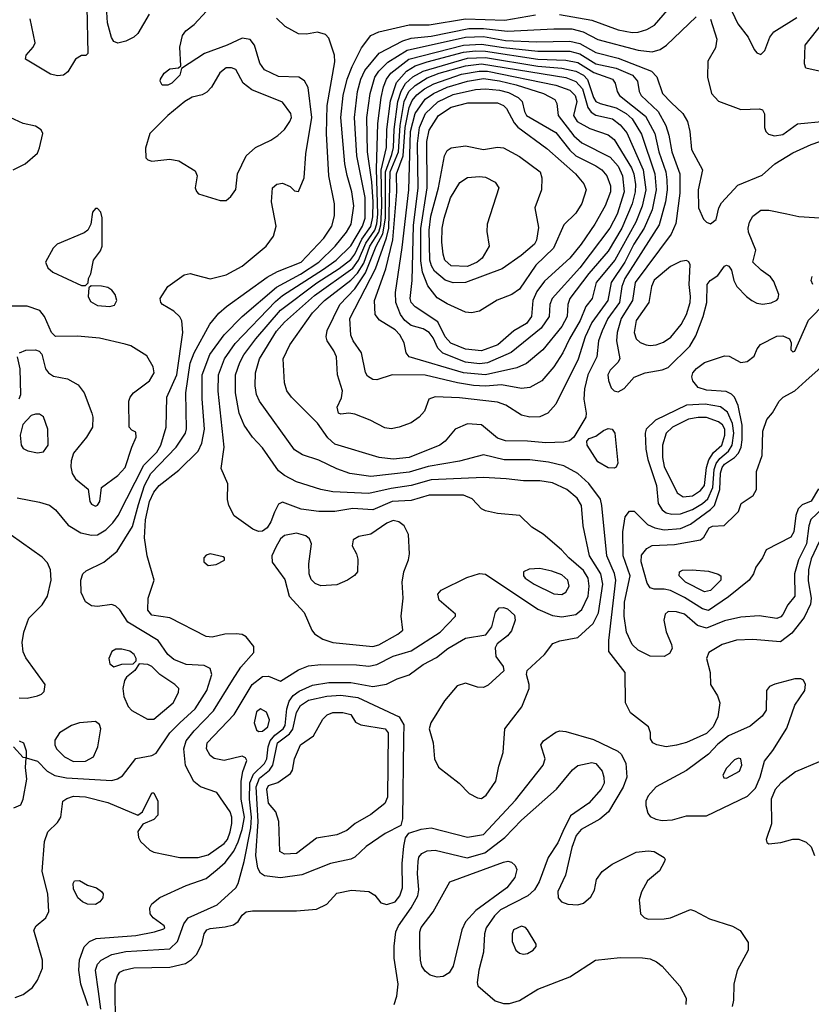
# Model space of a CAD drawing. Extents: x 1173029 to 1307123, y 522559 to 678521.
# Tile 353 of 623: x 1294817 to 1298757, y 540725 to 545621. Entities that reach past the tile are written whole.
import ezdxf

# ---------------------------------------------------------------- set-up
doc = ezdxf.new("R2010")
doc.units = 0

msp = doc.modelspace()

# ---------------------------------------------------------------- linework, layer by layer
at = {"layer": '0CON10XD'}
for points in [[(1295152.1, 545685), (1295157, 545453), (1295146.7, 545443.3), (1295125, 545442.5), (1295094.3, 545425), (1295057.4, 545362.6), (1295034.5, 545345.5), (1295005, 545341.5), (1294969.8, 545349.8), (1294846.7, 545425), (1294850, 545445), (1294884, 545485), (1294894.1, 545505.9), (1294870, 545625)], [(1295461.5, 545648.5), (1295405, 545553.3), (1295385.7, 545534.3), (1295345, 545514), (1295305, 545503.8), (1295285, 545512.5), (1295273.5, 545533.5), (1295253.6, 545605), (1295249.1, 545685)], [(1297502.9, 545647.1), (1297665, 545618.4), (1297795, 545570.5), (1297865, 545557.6), (1297895, 545559.3), (1297937.9, 545572.1), (1297975.5, 545594.5), (1298072, 545705)], [(1298345.9, 545695), (1298390.6, 545600.6), (1298441.5, 545535), (1298472.4, 545472.4), (1298485, 545456.2), (1298505, 545448.8), (1298525, 545468.8), (1298549.6, 545535), (1298569.7, 545560.3), (1298685, 545632.8)], [(1294795, 540758.7), (1294835, 540773.3), (1294880.9, 540809.1), (1294906.1, 540845), (1294930.4, 540905), (1294930.5, 540945), (1294886.9, 541093.1), (1294899.1, 541115), (1294947.2, 541155), (1294963, 541187), (1294956.8, 541275), (1294929.7, 541385), (1294940.5, 541535), (1294957.8, 541582.2), (1295005, 541629.6), (1295021.9, 541655), (1295032.2, 541735), (1295051.3, 541748.7), (1295085, 541759.5), (1295145, 541756.6), (1295255, 541728.1), (1295405, 541666.2), (1295428.3, 541681.7), (1295475, 541776.7), (1295485, 541776.7), (1295504.3, 541735), (1295504.2, 541665), (1295485.4, 541644.6), (1295429.2, 541620.8), (1295404.3, 541585), (1295407.8, 541555), (1295418.5, 541535), (1295465, 541491.5), (1295485, 541481.1), (1295614.7, 541454.7), (1295704.7, 541454.7), (1295755, 541469.1), (1295834.1, 541525), (1295850.7, 541545), (1295865, 541582.2), (1295872.3, 541625), (1295873.3, 541655), (1295865, 541681.8), (1295798.5, 541778.5), (1295717.4, 541807.4), (1295683.8, 541833.8), (1295642.3, 541912.3), (1295634.2, 541995), (1295646.3, 542035), (1295685, 542085.3), (1295782.2, 542185), (1295876.9, 542336.9), (1295917.9, 542402.1), (1295982.5, 542475), (1295982.5, 542505), (1295945, 542552.2), (1295923.9, 542563.9), (1295895, 542568.2), (1295837.5, 542565), (1295775, 542551.2), (1295745, 542554.5), (1295565, 542646.2), (1295475, 542660.4), (1295455.6, 542685), (1295455.7, 542745), (1295486.2, 542835), (1295450.8, 542955), (1295437.5, 543045), (1295442.8, 543135), (1295463.7, 543225), (1295485, 543272.3), (1295510.6, 543305), (1295609.1, 543380.9), (1295705, 543475.4), (1295724.2, 543515), (1295737, 543585), (1295724.8, 543735.2), (1295725.6, 543855), (1295763.8, 543956.2), (1295835, 544054.7), (1295924.6, 544145.4), (1296095, 544291.2), (1296215, 544355.9), (1296305.6, 544415), (1296387.7, 544495), (1296444, 544565), (1296466.3, 544605), (1296479.3, 544695), (1296469.2, 544765), (1296446.8, 544846.8), (1296435.9, 544905), (1296415.2, 545135), (1296427.5, 545245), (1296446.6, 545325), (1296471.3, 545388.7), (1296517.9, 545482.1), (1296565, 545542.9), (1296605, 545561.3), (1296755, 545596.3), (1296855, 545595.8), (1297035, 545626), (1297231, 545619), (1297384.8, 545645.2)], [(1294805, 543244.3), (1294915, 543222.9), (1294965, 543206.5), (1294995, 543184.4), (1295058.1, 543108.1), (1295120.9, 543069.1), (1295175, 543057.8), (1295205, 543060), (1295245.6, 543084.4), (1295281.3, 543118.7), (1295307.6, 543155), (1295435, 543406.8), (1295499.1, 543470.9), (1295520.3, 543505), (1295546, 543595), (1295549, 543745), (1295599.3, 543855), (1295628.9, 544065), (1295623.2, 544123.2), (1295614, 544144), (1295585, 544171.5), (1295528.6, 544205), (1295519.4, 544215), (1295516.9, 544235), (1295555, 544294.3), (1295635, 544352), (1295665, 544360), (1295695, 544350.8), (1295765, 544332.5), (1295845, 544352.9), (1295925, 544396.4), (1296044.3, 544495), (1296080.6, 544545), (1296093.1, 544595), (1296070, 544715), (1296075.7, 544785), (1296096.2, 544803.8), (1296125, 544808.5), (1296162.6, 544792.6), (1296185, 544770), (1296205, 544767.5), (1296232.9, 544835), (1296241.3, 544955), (1296270.8, 545135), (1296253.5, 545283.5), (1296235, 545316.9), (1296206, 545335), (1296105, 545338.8), (1296035, 545372.5), (1296011.4, 545405), (1295986.2, 545495), (1295963.3, 545523.3), (1295925, 545530), (1295850, 545495), (1295736.7, 545453.3), (1295621.7, 545378.3), (1295613.8, 545345), (1295575, 545305.7), (1295555, 545295.7), (1295526.2, 545296.2), (1295516.7, 545315), (1295518, 545325), (1295535.7, 545355), (1295565, 545377.1), (1295607.5, 545382.5), (1295618.3, 545391.7), (1295614.5, 545485), (1295627.4, 545542.6), (1295643.7, 545566.3), (1295685, 545597.8), (1295746.4, 545663.6)], [(1294815, 542036), (1294835.8, 542025), (1294850, 541985), (1294850, 541950), (1294905, 541934), (1294954.2, 541884.2), (1294992.3, 541862.3), (1295050.6, 541850.6), (1295275, 541838.2), (1295304.1, 541845.9), (1295328.5, 541861.5), (1295395, 541947.1), (1295475, 541961.8), (1295496.6, 541973.4), (1295564.8, 542075.2), (1295613.5, 542125), (1295690.5, 542195), (1295748.9, 542285), (1295773.9, 542365), (1295765.5, 542395), (1295735, 542409.3), (1295645, 542415.3), (1295585, 542439.1), (1295555, 542463.8), (1295505.5, 542535), (1295355.2, 542625.2), (1295315, 542687.1), (1295295.6, 542705.6), (1295275, 542713.3), (1295205, 542702.7), (1295175, 542706.9), (1295145, 542726), (1295123.6, 542773.6), (1295122.2, 542835), (1295130.8, 542865), (1295148.7, 542881.3), (1295236.2, 542923.8), (1295301.7, 542978.3), (1295378.1, 543101.9), (1295409, 543211), (1295438.3, 543305), (1295470.5, 543365), (1295595.3, 543495), (1295641.6, 543565), (1295647.3, 543587.3), (1295643.6, 543765), (1295666.3, 543913.7), (1295684.6, 543965.4), (1295763.3, 544106.7), (1295808.6, 544161.4), (1295845.6, 544194.4), (1296048.7, 544341.3), (1296100.1, 544369.9), (1296217.9, 544415), (1296330, 544535), (1296371.2, 544595), (1296384.2, 544645.8), (1296384.1, 544705), (1296356.3, 544845), (1296344.4, 545055), (1296346.7, 545195), (1296385, 545412.5), (1296383.5, 545445), (1296355, 545530), (1296338.3, 545548.3), (1296298.8, 545558.8), (1296245, 545550), (1296205, 545551.5), (1296137.6, 545587.6), (1296095, 545628.6)], [(1295157.5, 540717.5), (1295121.2, 540825), (1295111.9, 540895), (1295114.2, 540945.8), (1295138.7, 541011.3), (1295165, 541038.1), (1295198.3, 541051.7), (1295395, 541067.3), (1295488.8, 541085), (1295535, 541100.8), (1295540, 541105), (1295536, 541115), (1295480.8, 541155), (1295466.7, 541175), (1295464.4, 541205), (1295474.5, 541225.5), (1295515, 541255.6), (1295645, 541316.7), (1295745, 541350.4), (1295799.7, 541395), (1295839, 541431), (1295882.6, 541487.4), (1295905, 541532.5), (1295924.6, 541595), (1295935.1, 541655.1), (1295919.2, 541745), (1295919.5, 541835), (1295927.7, 541882.3), (1295947.2, 541937.2), (1295940.9, 541950.9), (1295925, 541958.5), (1295835, 541937.7), (1295785, 541948.1), (1295765, 541962.5), (1295747.3, 541995), (1295750.8, 542025), (1295884.3, 542165.7), (1295973.9, 542315), (1296025, 542354.6), (1296055, 542356.2), (1296115, 542331.2), (1296205, 542388.2), (1296255, 542408.2), (1296315, 542415.3), (1296492.8, 542412.8), (1296555, 542407.2), (1296595, 542415.7), (1296675, 542456.7), (1296765, 542482.5), (1296909.1, 542575), (1296986.2, 542655), (1296986.2, 542665), (1296904.4, 542735), (1296897.5, 542765), (1296913.8, 542785), (1297042.3, 542847.7), (1297105, 542868), (1297135, 542863.9), (1297395, 542689.7), (1297469.1, 542659.1), (1297515, 542651.2), (1297585, 542663.1), (1297615, 542688.5), (1297645.4, 542754.6), (1297650.7, 542805), (1297646.2, 542843.8), (1297622.5, 542882.5), (1297550, 542945), (1297513.5, 542985), (1297422.6, 543062.6), (1297365, 543097.5), (1297306.2, 543156.2), (1297194.5, 543165.5), (1297135, 543178.5), (1297115, 543189.6), (1297068.9, 543238.9), (1297026.2, 543256.2), (1296855, 543257.2), (1296765, 543230.2), (1296670, 543225), (1296575, 543183.9), (1296475, 543189.8), (1296385, 543175.2), (1296306.2, 543176.2), (1296218, 543188), (1296125, 543221.5), (1296105, 543212.2), (1296085, 543172.9), (1296067.4, 543125), (1296048.4, 543095), (1296025, 543078.7), (1296005, 543076.7), (1295977.2, 543087.2), (1295885, 543154.3), (1295857.5, 543205), (1295851.1, 543235), (1295852.7, 543312.7), (1295820.3, 543390.3), (1295834, 543496), (1295804.8, 543774.8), (1295806, 543855), (1295835.6, 543935), (1295889.7, 544010.3), (1296089.9, 544220.1), (1296125, 544250.3), (1296329.7, 544380.3), (1296392, 544425), (1296465, 544496.5), (1296522.5, 544595), (1296535.9, 544635), (1296536.8, 544736.8), (1296494.3, 544945), (1296483.5, 545135), (1296498.2, 545265), (1296514.8, 545325), (1296535, 545368.2), (1296605.4, 545454.6), (1296723.1, 545516.9), (1296765, 545530.2), (1296865, 545539.3), (1297051.9, 545578.1), (1297125, 545577.7), (1297245, 545563.4), (1297475, 545576.6), (1297565, 545575.2), (1297621.3, 545561.3), (1297695, 545523.1), (1297895, 545470), (1297965, 545461.6), (1298005, 545473.6), (1298035.3, 545494.7), (1298183.9, 545636.1)], [(1298255, 545624.2), (1298286.9, 545525), (1298279.4, 545480.6), (1298241.1, 545415), (1298240.6, 545335), (1298260, 545255), (1298295, 545215.5), (1298405, 545175.3), (1298498, 545178), (1298513.3, 545173.3), (1298523.6, 545153.6), (1298524.2, 545085), (1298530, 545065), (1298542.8, 545052.8), (1298573.9, 545043.9), (1298615, 545050), (1298687.4, 545102.6), (1298825, 545116.2)], [(1298795, 545365.7), (1298730, 545380), (1298722, 545402), (1298725.8, 545495), (1298814.4, 545605)], [(1295221.1, 540701.1), (1295208.7, 540788.7), (1295194.8, 540895), (1295204.2, 540925), (1295222.7, 540945), (1295275, 540973.3), (1295345, 540988.4), (1295565, 541001.7), (1295602, 541038), (1295634.3, 541125.7), (1295655, 541154.7), (1295799.6, 541220.4), (1295893.3, 541305), (1295904.6, 541325.4), (1295934.6, 541435.4), (1295966.6, 541603.4), (1295970.5, 541655), (1295960.8, 541745), (1295963, 541827), (1295980.6, 541869.4), (1296035, 541923.1), (1296046.4, 541946.4), (1296053.3, 542005), (1296063.8, 542035), (1296086.7, 542063.3), (1296128.2, 542095), (1296138.4, 542111.6), (1296147.2, 542195), (1296158, 542232), (1296178.8, 542261.2), (1296207.8, 542282.2), (1296275, 542311.5), (1296355, 542326.1), (1296465.2, 542325.2), (1296575, 542306.2), (1296642.8, 542317.2), (1296695, 542343.3), (1296755, 542362.9), (1296825, 542414.1), (1296890.7, 542449.3), (1296947.5, 542495), (1297035, 542545.9), (1297136.9, 542563.1), (1297167.1, 542602.9), (1297185.2, 542674.8), (1297203.7, 542696.3), (1297225, 542699.1), (1297245, 542692.5), (1297279.4, 542659.4), (1297283.1, 542635), (1297265, 542582.5), (1297245, 542556.9), (1297193, 542517), (1297182.9, 542497.1), (1297186.7, 542455), (1297222.5, 542405), (1297226.8, 542383.2), (1297147.8, 542312.2), (1297125, 542300), (1297095, 542302.1), (1297035, 542322.9), (1296995, 542309.2), (1296931.8, 542235), (1296863.5, 542125), (1296855.5, 542095), (1296875.4, 542025), (1296881.2, 541945), (1296902.1, 541905), (1297004.2, 541825), (1297053.2, 541773.2), (1297095, 541752.5), (1297115, 541749.4), (1297137.8, 541765), (1297187.3, 541835), (1297200.9, 541909.1), (1297223.4, 541976.6), (1297232.1, 542095), (1297265, 542137.5), (1297316.7, 542205), (1297352.2, 542295), (1297353.1, 542315), (1297338.6, 542365), (1297342.5, 542385), (1297428.1, 542465), (1297470.9, 542519.1), (1297505, 542533.3), (1297595, 542549.6), (1297671.6, 542618.4), (1297698, 542672), (1297719, 542815), (1297708.8, 542865), (1297652, 542955), (1297621.8, 543105), (1297612.2, 543205), (1297591.3, 543241.3), (1297540.6, 543285), (1297468.8, 543318.8), (1297405, 543328.8), (1297325, 543328.8), (1297238.7, 543338.7), (1297125, 543344.7), (1296865, 543333.4), (1296765, 543305.5), (1296665, 543290.8), (1296555, 543266), (1296375, 543273.7), (1296315, 543284.7), (1296195, 543322.7), (1296134.8, 543354.8), (1296105, 543378.2), (1296025, 543492.2), (1295975.8, 543545.8), (1295934.6, 543605), (1295910, 543665), (1295890.4, 543765), (1295890.4, 543855), (1295912.7, 543917.3), (1295932.2, 543955), (1295992, 544035), (1296115, 544177.2), (1296296.6, 544313.4), (1296406.7, 544383.3), (1296465, 544428.2), (1296485, 544455.5), (1296520.3, 544529.7), (1296565, 544593), (1296575, 544640.8), (1296575.8, 544715.8), (1296568.8, 544815), (1296548, 544965), (1296544.9, 545135), (1296561.5, 545255), (1296584.5, 545335.5), (1296604.5, 545365.5), (1296649.7, 545410.3), (1296745, 545470), (1297035, 545534.3), (1297125, 545537.1), (1297235, 545518.2), (1297389.3, 545510.7), (1297555, 545514.3), (1297605, 545502.9), (1297685, 545458.2), (1297795, 545430), (1297960.7, 545365), (1297987.2, 545337.2), (1298016.5, 545255), (1298059.3, 545209.3), (1298117.9, 545155), (1298140, 545115), (1298151.8, 545065), (1298160, 544975), (1298214.5, 544874.5), (1298194.1, 544775.9), (1298195.4, 544685.4), (1298219.4, 544629.4), (1298235, 544613.8), (1298255, 544606.2), (1298282.7, 544627.3), (1298296.5, 544685), (1298309.2, 544710.8), (1298391.7, 544798.3), (1298511.2, 544848.8), (1298575, 544903.8), (1298665, 544958.4), (1298755, 545000), (1298885, 545045.2)], [(1298035, 542005.6), (1297987.5, 542015), (1297967.5, 542025), (1297956.7, 542045), (1297956, 542075), (1297946, 542105), (1297857.1, 542175), (1297831.1, 542225), (1297829.6, 542375), (1297749.7, 542479.7), (1297749.6, 542535), (1297783.5, 542835), (1297777.5, 542867.5), (1297738.8, 542955), (1297714.8, 543205), (1297706.7, 543236.7), (1297650, 543315), (1297595, 543364.7), (1297525, 543402.2), (1297448.2, 543421.8), (1297355, 543433), (1297227.3, 543432.7), (1297125, 543458.2), (1297005, 543425.2), (1296850.2, 543399.8), (1296755, 543370.5), (1296565, 543349.8), (1296460, 543365), (1296395, 543387.1), (1296305, 543431.3), (1296225, 543457.9), (1296185, 543481.8), (1296010, 543725), (1295995, 543758), (1295988.7, 543801.3), (1295991.2, 543865), (1296010.8, 543935), (1296095, 544072.2), (1296135, 544117.6), (1296285, 544249.4), (1296475.8, 544385), (1296503.9, 544425), (1296539.5, 544510.5), (1296585, 544575.4), (1296595, 544606.6), (1296599.5, 544655), (1296592.2, 544877.8), (1296599.7, 545105), (1296615.4, 545234.6), (1296628.1, 545288.1), (1296642.6, 545325), (1296664.5, 545355), (1296754.4, 545425.6), (1297025, 545493.9), (1297115, 545500.2), (1297225, 545482.4), (1297395, 545465.5), (1297555, 545464.4), (1297605, 545451.5), (1297685, 545402), (1297785, 545379.8), (1297865.9, 545345), (1297890.8, 545315), (1297900, 545265), (1297909.7, 545245), (1297994.4, 545164.4), (1298032.4, 545095), (1298047.8, 545047.8), (1298061.7, 544965), (1298101.5, 544855), (1298101.7, 544758.3), (1298082.1, 544607.9), (1298059.7, 544555), (1297879.8, 544315), (1297866.9, 544225), (1297810.8, 544135), (1297790.6, 544065), (1297787.8, 544025), (1297802.9, 543935), (1297793.4, 543916.6), (1297755, 543879.1), (1297744.1, 543855), (1297746.5, 543826.5), (1297760.6, 543790.6), (1297775, 543775.8), (1297795, 543771.4), (1297825, 543787.5), (1297875, 543842.9), (1297930, 543865), (1298015, 543879.6), (1298045, 543892.1), (1298151.4, 543998.6), (1298181.4, 544048.6), (1298218.9, 544145), (1298236.8, 544215), (1298238.2, 544305), (1298252.5, 544325), (1298290.9, 544349.1), (1298325, 544396.2), (1298335, 544400), (1298346.7, 544395), (1298360, 544375), (1298371.2, 544325), (1298386.2, 544295), (1298433.8, 544245), (1298461.2, 544225), (1298485, 544212.2), (1298515, 544206.7), (1298556.2, 544213.8), (1298585, 544226.2), (1298592, 544235), (1298594.2, 544255), (1298569.7, 544319.7), (1298553.2, 544343.2), (1298506.2, 544375), (1298466.2, 544415), (1298480, 544475), (1298444, 544564), (1298442.1, 544585), (1298449.1, 544615), (1298466, 544644), (1298505, 544673.3), (1298545, 544674.5), (1298634.5, 544655.5), (1298695, 544642.4), (1298875, 544630.4)], [(1296675, 543435.2), (1296606.7, 543445), (1296385, 543510.3), (1296351.3, 543541.3), (1296298.8, 543615), (1296170, 543745), (1296145.8, 543775), (1296134.4, 543815), (1296128.1, 543935), (1296162.2, 544005), (1296275, 544164.3), (1296334.8, 544225), (1296465, 544325.9), (1296499, 544361), (1296528.9, 544411.1), (1296559.7, 544495), (1296604.2, 544565), (1296615, 544601.9), (1296619.8, 544695), (1296616.5, 544873.5), (1296641.8, 544985), (1296644.7, 545075), (1296662.1, 545217.9), (1296691.5, 545308.5), (1296741.8, 545365), (1296785, 545391.6), (1296845, 545411.8), (1297025, 545459.7), (1297085, 545466.5), (1297135, 545465.4), (1297395.3, 545424.7), (1297535, 545420), (1297595, 545408.1), (1297675, 545359), (1297766.9, 545325), (1297781.1, 545305), (1297789.7, 545265), (1297801.6, 545245), (1297931.2, 545141.2), (1297977.2, 545055), (1297998.2, 544965), (1298032.1, 544865), (1298037.9, 544825), (1298039.6, 544775), (1298031.6, 544715), (1297999, 544601), (1297828.8, 544335), (1297813.1, 544295), (1297802.8, 544215), (1297744.5, 544135), (1297715.4, 544074.6), (1297698.1, 544025), (1297689.5, 543945), (1297644.8, 543855.2), (1297627.6, 543785), (1297624.1, 543735), (1297636.9, 543665), (1297634.4, 543645.6), (1297574.2, 543545.8), (1297552.9, 543527.1), (1297525, 543520.5), (1297435, 543517.5), (1297345, 543525.7), (1297235, 543526.7), (1297195, 543540.8), (1297115, 543606.4), (1297045, 543611.2), (1296984.3, 543585), (1296934.3, 543525), (1296907.1, 543505), (1296755, 543444.8), (1296675, 543435.2)], [(1296665, 543587.5), (1296635, 543591.5), (1296560.7, 543630.7), (1296485, 543659.2), (1296455, 543664), (1296415, 543660), (1296404.2, 543665), (1296397.5, 543695), (1296418.8, 543741.2), (1296422.9, 543775), (1296398.5, 543855), (1296393.6, 543945), (1296380.9, 543975), (1296346.9, 544025), (1296342.5, 544045), (1296347.5, 544075), (1296410.9, 544205), (1296485, 544282.6), (1296537.7, 544362.3), (1296590.8, 544495), (1296623.7, 544556.3), (1296637.3, 544635), (1296637.7, 544865), (1296669, 544951), (1296678, 544985), (1296680.9, 545075), (1296698.8, 545215), (1296714.7, 545265.3), (1296736.8, 545303.2), (1296773.4, 545336.6), (1296825, 545364.7), (1297045, 545429.7), (1297135, 545433.3), (1297395, 545389.5), (1297515, 545380.2), (1297585, 545365.8), (1297622.6, 545345), (1297643.5, 545323.5), (1297672.4, 545235), (1297685, 545215.2), (1297705, 545204.5), (1297785, 545182.9), (1297834.8, 545155), (1297865, 545128), (1297912.3, 545052.3), (1297977.4, 544855), (1297985.1, 544775), (1297964.7, 544675.3), (1297925.5, 544585), (1297873.5, 544505), (1297828.1, 544415), (1297759.8, 544315), (1297743.7, 544225), (1297663.6, 544115), (1297631.4, 544045), (1297596.9, 543933.1), (1297485, 543710), (1297445.7, 543665), (1297405, 543646.2), (1297355, 543645.4), (1297315, 543654.6), (1297235.6, 543705), (1297195, 543719.7), (1297005, 543741.7), (1296884.5, 543745.5), (1296853.8, 543735), (1296831.4, 543675), (1296805.7, 543645), (1296765, 543616.4), (1296705, 543594.5), (1296665, 543587.5)], [(1295815, 544721.9), (1295845, 544722.9), (1295867.8, 544742.2), (1295893, 544777), (1295900.8, 544855), (1295944.5, 544945), (1295990, 544985), (1296067.7, 545022.3), (1296101.1, 545045), (1296135.3, 545074.7), (1296161.8, 545115), (1296169.6, 545135), (1296166.4, 545155), (1296125, 545210.9), (1295971.9, 545271.9), (1295930, 545305), (1295893.1, 545373.1), (1295871.5, 545381.5), (1295845, 545381.2), (1295813.7, 545356.3), (1295771.2, 545285), (1295749.1, 545260.9), (1295725, 545247.1), (1295675, 545235.3), (1295638.2, 545215), (1295553.9, 545145), (1295465.5, 545055), (1295442.7, 544982.7), (1295444.2, 544934.2), (1295455, 544923.8), (1295475, 544917.5), (1295565, 544928.2), (1295609.3, 544919.3), (1295690.3, 544870.3), (1295700, 544845), (1295691.2, 544785), (1295696.4, 544766.4), (1295707.5, 544755), (1295815, 544721.9)], [(1297315, 543788.1), (1297215.2, 543805.2), (1297135, 543798.9), (1297075, 543802.1), (1296995.1, 543815.1), (1296835, 543853.5), (1296670, 543855), (1296595, 543830), (1296575, 543832.9), (1296548.7, 543848.7), (1296537.3, 543867.3), (1296518.5, 543965), (1296476.1, 544025), (1296465, 544052.5), (1296460, 544135), (1296587.7, 544382.3), (1296642.9, 544537.1), (1296653.5, 544585), (1296661.5, 544865), (1296702.8, 544965), (1296710.5, 545095), (1296731, 545215), (1296754, 545265), (1296785, 545294.6), (1296845, 545332.2), (1296904.7, 545355), (1297035, 545392.5), (1297115, 545401.3), (1297535, 545333.2), (1297585, 545314.2), (1297617.7, 545277.7), (1297644.9, 545184.9), (1297660.9, 545160.9), (1297685, 545147), (1297767.6, 545127.6), (1297805, 545098.9), (1297838.8, 545058.8), (1297919.2, 544875), (1297933.1, 544775), (1297915.3, 544694.7), (1297882.9, 544615), (1297779.3, 544425), (1297686.6, 544315), (1297666.5, 544235), (1297634.2, 544195), (1297606.8, 544125), (1297553.3, 544035), (1297520.3, 543965), (1297475, 543895.4), (1297414.8, 543825.2), (1297355, 543792.7), (1297315, 543788.1)], [(1297135, 543854.9), (1297025, 543864.6), (1296755.6, 543945), (1296740, 543965), (1296730.7, 544015), (1296708.8, 544055), (1296685, 544078.3), (1296607.2, 544127.2), (1296586.9, 544155), (1296583.4, 544225), (1296638.4, 544381.6), (1296673.3, 544526.7), (1296694.5, 544765), (1296692.6, 544855), (1296726.2, 544943.8), (1296735.4, 545085.4), (1296755.2, 545184.8), (1296770.6, 545219.4), (1296793.1, 545246.9), (1296832.2, 545277.8), (1296877.3, 545302.7), (1297015, 545349.8), (1297104.3, 545365.7), (1297145, 545365.1), (1297485.5, 545295.5), (1297555, 545271.2), (1297582.1, 545245), (1297589, 545215), (1297573.7, 545145), (1297591.9, 545115), (1297655, 545079.4), (1297745, 545049.2), (1297775.8, 545025), (1297861.7, 544885), (1297873.5, 544855), (1297881.7, 544801.7), (1297880.7, 544765), (1297864.8, 544704.8), (1297814.1, 544585), (1297745, 544470.8), (1297650.2, 544359.8), (1297555.6, 544235), (1297544.8, 544205.2), (1297542, 544145), (1297514.3, 544095), (1297420.1, 543979.9), (1297338.8, 543911.2), (1297290.6, 543889.4), (1297135, 543854.9)], [(1297105, 543910), (1297035, 543917.9), (1296922.8, 543962.8), (1296898, 543988), (1296875, 544038.7), (1296855, 544066.5), (1296825, 544083.4), (1296765, 544101), (1296734, 544125), (1296712.9, 544155), (1296688.7, 544215), (1296687.2, 544265), (1296721, 544489), (1296754.3, 544775), (1296761.3, 545065), (1296784.5, 545155.5), (1296835, 545225.5), (1296875.8, 545254.2), (1296945, 545285.8), (1297045, 545316.2), (1297125, 545328.4), (1297205, 545317.6), (1297287.2, 545297.2), (1297424.5, 545255), (1297480.8, 545225), (1297490.3, 545205), (1297496.1, 545145), (1297575, 545043.5), (1297615, 545009.3), (1297755, 544937.1), (1297795, 544893.7), (1297817.3, 544845), (1297825.1, 544765), (1297790.5, 544655), (1297754, 544585), (1297656.7, 544455), (1297605, 544387.5), (1297466.7, 544235), (1297455.8, 544205), (1297452.8, 544145), (1297412.5, 544087.5), (1297263.1, 543966.9), (1297145, 543914.6), (1297105, 543910)], [(1297115, 543974.8), (1297035, 543982.7), (1296962.5, 544012.5), (1296934.7, 544044.7), (1296898.3, 544118.3), (1296785, 544192.7), (1296765.9, 544215), (1296761, 544235), (1296770.2, 544325), (1296777.2, 544597.2), (1296800.5, 544785), (1296796, 545006), (1296806, 545085), (1296836, 545155), (1296897.7, 545212.3), (1296975, 545249.3), (1297085.6, 545274.4), (1297135, 545278.2), (1297205, 545270.9), (1297249.3, 545259.3), (1297297.8, 545235), (1297317.8, 545215), (1297329.1, 545165), (1297339.6, 545145), (1297485, 545060.5), (1297555, 544971.7), (1297585, 544943.6), (1297685, 544895.2), (1297714.1, 544875), (1297739.4, 544845), (1297756.5, 544795), (1297756.5, 544765), (1297730.8, 544695), (1297679.2, 544605), (1297610.5, 544505), (1297554.1, 544435), (1297429.2, 544320.8), (1297390.7, 544269.3), (1297370.4, 544225), (1297364.4, 544145), (1297339.6, 544110.4), (1297276.7, 544073.3), (1297197.3, 544005), (1297115, 543974.8)], [(1297065, 544163.1), (1297035, 544167.5), (1296945, 544207.8), (1296895, 544238.9), (1296847.4, 544297.4), (1296821.4, 544365), (1296812.8, 544422.8), (1296813.4, 544583.4), (1296844.2, 544785), (1296844, 545015), (1296855, 545071.8), (1296900.8, 545145), (1296965, 545186.2), (1297047.3, 545207.3), (1297195, 545207.4), (1297225, 545195.3), (1297240.4, 545180.4), (1297278.3, 545108.3), (1297296.2, 545086.2), (1297440.5, 544980.5), (1297583.8, 544855), (1297625.2, 544805.2), (1297635.4, 544775), (1297615, 544707.5), (1297585, 544660), (1297525, 544600.8), (1297474.2, 544485), (1297385, 544401.2), (1297305, 544281.8), (1297265.9, 544254.1), (1297193.3, 544226.7), (1297105, 544172.5), (1297065, 544163.1)], [(1294785, 544875.5), (1294845, 544904.5), (1294905, 544958), (1294916.3, 544983.7), (1294932, 545055), (1294924.1, 545074.1), (1294895, 545092), (1294835, 545104.4), (1294770, 545135)], [(1296975, 544313.4), (1296935, 544325.7), (1296881.6, 544371.6), (1296866.5, 544396.5), (1296858.6, 544425), (1296855.4, 544575.4), (1296863.8, 544645), (1296901.9, 544785), (1296931.8, 544945), (1296945, 544970.6), (1296965, 544984.5), (1297035, 544993.3), (1297125, 544975.4), (1297195, 544988.2), (1297225, 544984.5), (1297305, 544941.2), (1297407.3, 544865), (1297415.4, 544835.4), (1297413.8, 544775), (1297380.8, 544685), (1297398.6, 544588.6), (1297389.5, 544525), (1297378.9, 544505), (1297311.9, 544448.1), (1297217.5, 544382.5), (1297035, 544314.2), (1296975, 544313.4)], [(1297045, 544394.8), (1296965, 544397.2), (1296933.2, 544425), (1296924, 544455), (1296917.9, 544515), (1296919.6, 544585), (1296928.7, 544635), (1296961.6, 544735), (1297007.8, 544812.2), (1297045, 544835.9), (1297105, 544842.2), (1297135, 544838.4), (1297183.1, 544813.1), (1297201.8, 544785), (1297144, 544605), (1297142.4, 544567.6), (1297153.8, 544495), (1297119.1, 544435), (1297093.5, 544415), (1297045, 544394.8)], [(1295145, 544300), (1295157.5, 544312.5), (1295160, 544335), (1295172, 544358), (1295184.6, 544425.4), (1295218.6, 544471.4), (1295226.9, 544495), (1295226.8, 544636.8), (1295220.8, 544665), (1295205, 544682), (1295195, 544682), (1295179.2, 544665), (1295170.8, 544605), (1295155.5, 544574.5), (1295138.5, 544561.5), (1295004.3, 544505), (1294983.5, 544485), (1294945.6, 544415), (1294957, 544387), (1294982, 544365), (1295125, 544300), (1295145, 544300)], [(1297955, 544000.6), (1297985, 544004.7), (1298021.5, 544018.5), (1298057, 544043), (1298109.1, 544105), (1298135.3, 544155), (1298153.8, 544215), (1298156.1, 544245), (1298148.4, 544305), (1298152.9, 544402.9), (1298146.8, 544416.8), (1298135, 544424.2), (1298105, 544418.9), (1298055, 544393.6), (1297975, 544325.4), (1297960.6, 544295), (1297947.5, 544215), (1297884.7, 544125), (1297874.2, 544065), (1297885, 544033.5), (1297905, 544016.9), (1297935, 544004.7), (1297955, 544000.6)], [(1298763.3, 544305), (1298755.6, 544325), (1298760, 544345)], [(1295265, 544194.3), (1295288.5, 544201.5), (1295300.8, 544225), (1295292.5, 544255), (1295275, 544276.2), (1295255, 544288.8), (1295225, 544296.7), (1295172.5, 544297.5), (1295161.7, 544288.3), (1295157.5, 544245), (1295170.3, 544220.3), (1295205, 544200.6), (1295265, 544194.3)], [(1298025, 542454.6), (1297955, 542456.4), (1297895, 542485.5), (1297864.8, 542514.8), (1297836.5, 542576.5), (1297825.5, 542655), (1297827.4, 542725), (1297855.2, 542855), (1297820.4, 542955), (1297818.3, 543075), (1297830.6, 543149.4), (1297852.6, 543177.4), (1297875, 543176.7), (1297941.2, 543111.2), (1297978.6, 543095), (1298024.8, 543084.8), (1298105, 543091.4), (1298155, 543112.9), (1298255.1, 543184.9), (1298274.2, 543205.8), (1298300.8, 543285), (1298305, 543365.8), (1298312.8, 543395), (1298325, 543411.1), (1298375.1, 543444.9), (1298393.5, 543465), (1298407.7, 543495), (1298412.8, 543532.8), (1298411.7, 543605), (1298392.4, 543702.4), (1298374.8, 543744.8), (1298359.9, 543759.9), (1298332.7, 543772.7), (1298235, 543779.5), (1298192.9, 543792.9), (1298166.2, 543825), (1298162.7, 543845), (1298167.6, 543865), (1298185, 543887.1), (1298225, 543916.3), (1298325, 543950.6), (1298347.6, 543947.6), (1298405, 543917.1), (1298437.9, 543922.1), (1298472.3, 543947.7), (1298486.7, 543985), (1298504.2, 544005.8), (1298585, 544048.1), (1298615, 544048.6), (1298647.5, 544035), (1298656.7, 544015), (1298655, 543980), (1298665, 543970), (1298675, 543972.5), (1298743, 544127), (1298829.5, 544215)], [(1294815.8, 543964.2), (1294848.3, 543978.3), (1294895, 543980), (1294913.6, 543973.6), (1294927.3, 543957.3), (1294945.8, 543885.8), (1294960, 543865), (1294985, 543848), (1295055.8, 543835.8), (1295108.8, 543805), (1295138.6, 543765), (1295176, 543665), (1295181.2, 543645), (1295180, 543595), (1295150, 543545), (1295084.3, 543465), (1295072.8, 543427.2), (1295072, 543398), (1295079.1, 543365), (1295095, 543337.5), (1295157.3, 543287.3), (1295165.7, 543225), (1295175, 543211.4), (1295195, 543202.2), (1295205, 543206.9), (1295216.2, 543225), (1295224.2, 543295), (1295305.5, 543354.5), (1295342.1, 543395), (1295374.4, 543495.6), (1295396.7, 543545), (1295395, 543570), (1295375, 543580), (1295362.5, 543595), (1295360, 543725), (1295366.4, 543743.6), (1295384.2, 543765.8), (1295462.5, 543825), (1295487.1, 543865), (1295482, 543895), (1295449.7, 543949.7), (1295370.3, 544000.3), (1295342.3, 544007.7), (1295215, 544037.8), (1295105, 544046.9), (1294995.9, 544045.9), (1294975.8, 544065.8), (1294941.4, 544145), (1294918, 544175), (1294855, 544196.9), (1294775, 544197.5)], [(1294814.4, 543735.6), (1294823, 543757), (1294820, 543885), (1294806, 543945)], [(1298245, 542683.1), (1298215, 542691), (1298125, 542748.8), (1298055, 542782.8), (1298025, 542789.6), (1297975, 542788.7), (1297955, 542795.5), (1297940, 542820), (1297909.4, 542925), (1297911.8, 542958.2), (1297937.5, 542992.5), (1297963.9, 543006.1), (1298075, 543011), (1298204.5, 543035.5), (1298222.1, 543047.9), (1298248, 543095), (1298265, 543102.9), (1298323.6, 543106.4), (1298379.5, 543160.5), (1298393.6, 543176.4), (1298407.5, 543215), (1298467.5, 543255), (1298483.3, 543285), (1298483.8, 543375), (1298511.4, 543455), (1298515.8, 543575), (1298535, 543632.5), (1298564.1, 543665.9), (1298595.9, 543724.1), (1298616.7, 543745), (1298674.1, 543775.9), (1298730, 543825), (1298805, 543893.3)], [(1298061.7, 543161.7), (1298105, 543163.7), (1298165, 543185.5), (1298215, 543215.5), (1298241, 543239), (1298266.7, 543295), (1298273.7, 543385), (1298283.1, 543415), (1298300.7, 543439.3), (1298344.9, 543475.1), (1298363.1, 543505), (1298371.1, 543565), (1298363.6, 543613.6), (1298339.1, 543669.1), (1298305, 543695.9), (1298228.9, 543708.9), (1298135, 543703.7), (1297980.5, 543629.5), (1297933.9, 543585), (1297929.7, 543565), (1297933.5, 543485), (1297943.7, 543435), (1297986.6, 543305), (1297994.7, 543215), (1298014.2, 543184.2), (1298035, 543168.3), (1298061.7, 543161.7)], [(1294905, 543466.9), (1294935, 543472.9), (1294958.6, 543505), (1294957.1, 543585), (1294935, 543646.7), (1294915, 543660), (1294895, 543660), (1294875, 543652.5), (1294832.3, 543607.7), (1294820, 543555), (1294824, 543505), (1294835, 543488.8), (1294857.3, 543477.3), (1294905, 543466.9)], [(1298118.7, 543248.7), (1298165, 543254.4), (1298205, 543280.2), (1298224.8, 543305), (1298235.6, 543395), (1298247, 543433), (1298270.5, 543469.5), (1298310.9, 543505), (1298326.8, 543555), (1298326.7, 543585), (1298315, 543606.7), (1298295, 543621.3), (1298235, 543642.4), (1298192.7, 543642.7), (1298145, 543634.5), (1298066.5, 543595), (1298034.8, 543565), (1298016.3, 543505), (1298015.5, 543445), (1298025, 543398.9), (1298089.2, 543269.2), (1298118.7, 543248.7)], [(1297775, 543390.8), (1297745, 543393.1), (1297695, 543422), (1297641.2, 543505), (1297640, 543525), (1297651.2, 543538.8), (1297685, 543550), (1297721.7, 543578.3), (1297745, 543587.8), (1297765, 543584.3), (1297778.9, 543565), (1297794.1, 543415.9), (1297785, 543396.7), (1297775, 543390.8)], [(1298791.7, 543288.3), (1298755, 543227.5), (1298710.7, 543209.3), (1298690.7, 543189.3), (1298680, 543155), (1298669.4, 543075), (1298655, 543048.8), (1298532.5, 542985), (1298513.3, 542945), (1298480.9, 542899.1), (1298469.4, 542865), (1298447.8, 542835), (1298345, 542750.8), (1298245, 542683.1)], [(1298815, 543194.2), (1298754.5, 543135.5), (1298743.8, 543105), (1298733, 543015), (1298692.5, 542935), (1298672.4, 542865), (1298674.4, 542755), (1298639.2, 542710.8), (1298615, 542663.5), (1298605, 542652.1), (1298585, 542643.9), (1298496.9, 542656.9), (1298405, 542650.8), (1298325, 542632.5), (1298235, 542596.2), (1298189.4, 542609.4), (1298125, 542665.8), (1298085, 542677.4), (1298045, 542678.5), (1298029.1, 542665), (1298023.1, 542635), (1298035, 542576.7), (1298061.5, 542515), (1298064.4, 542495), (1298051.2, 542468.8), (1298025, 542454.6)], [(1296575, 542503.9), (1296605, 542513.4), (1296698.6, 542565), (1296723.6, 542586.4), (1296715.3, 542655), (1296725.9, 542745), (1296721.2, 542825), (1296728.9, 542875), (1296752, 542935), (1296756.9, 542965), (1296752.1, 543062.1), (1296731.1, 543105), (1296704.2, 543125), (1296675, 543130.7), (1296645, 543117.8), (1296565, 543063.3), (1296505, 543052), (1296476.7, 543035), (1296472, 543005), (1296493.8, 542965), (1296499.5, 542939.5), (1296498, 542875), (1296482.8, 542857.2), (1296448.9, 542835), (1296395, 542811.4), (1296315, 542806.4), (1296286.9, 542816.9), (1296266.9, 542836.9), (1296257.3, 542865), (1296255.5, 542915), (1296269.5, 543015), (1296259.4, 543039.4), (1296241.4, 543055), (1296195, 543068.4), (1296135, 543056), (1296115, 543039.6), (1296091.3, 542998.7), (1296071.4, 542955), (1296073.2, 542923.2), (1296137.4, 542837.4), (1296158.1, 542755), (1296233, 542673), (1296271.1, 542585), (1296285, 542568.1), (1296325, 542540.8), (1296376.2, 542525), (1296575, 542503.9)], [(1294815, 542249.6), (1294855, 542247.9), (1294905, 542258.9), (1294925, 542267.1), (1294938.9, 542281.1), (1294944.4, 542315), (1294848, 542448), (1294835, 542477.5), (1294830, 542525), (1294838.1, 542575), (1294862.9, 542645), (1294929, 542711), (1294954.8, 542755.2), (1294973.8, 542833.8), (1294970.4, 542885), (1294955, 542920), (1294928.2, 542948.2), (1294775, 543058.2)], [(1298795.8, 543025), (1298755, 542939.6), (1298742.3, 542885), (1298741.1, 542831.1), (1298756, 542745), (1298752.2, 542715), (1298720.7, 542649.3), (1298659, 542571), (1298602.4, 542527.6), (1298465, 542539.1), (1298385, 542536.1), (1298312.5, 542515), (1298247.1, 542475), (1298235.7, 542445), (1298252.9, 542375), (1298254.3, 542315), (1298289.5, 542259.5), (1298302.1, 542225), (1298292, 542155), (1298268.8, 542105), (1298235, 542071.9), (1298135, 542027.7), (1298085, 542014.5), (1298035, 542005.6)], [(1295755, 542907.1), (1295795, 542911.9), (1295837, 542933), (1295836.7, 542945), (1295829.7, 542949.7), (1295765, 542965.5), (1295745, 542958.1), (1295732.9, 542945), (1295734.2, 542925), (1295755, 542907.1)], [(1297515, 542763.5), (1297535.7, 542775), (1297551.1, 542805), (1297544.4, 542835), (1297515, 542860.8), (1297465, 542879.7), (1297405, 542891.8), (1297351.7, 542888.3), (1297324, 542875), (1297324.1, 542855.9), (1297332.9, 542845), (1297378.1, 542815), (1297475, 542766.5), (1297515, 542763.5)], [(1298225, 542776.9), (1298130.9, 542825), (1298099.1, 542855), (1298100, 542875), (1298115.4, 542884.6), (1298163.9, 542886.1), (1298245, 542879.3), (1298293.7, 542863.7), (1298305.5, 542855), (1298306.9, 542835), (1298255, 542782.9), (1298225, 542776.9)], [(1295285, 542403.8), (1295325, 542416.2), (1295381.7, 542418.3), (1295397.5, 542432.5), (1295396.7, 542445), (1295386, 542465), (1295365, 542480.8), (1295325, 542491.4), (1295295, 542491.9), (1295275, 542479.2), (1295261.4, 542445), (1295265, 542417.5), (1295285, 542403.8)], [(1295452.9, 542142.9), (1295485, 542143.6), (1295580.9, 542225), (1295607.5, 542275), (1295609.5, 542295), (1295590, 542315), (1295515, 542364.7), (1295475, 542404.5), (1295455, 542414.2), (1295412.5, 542417.5), (1295390, 542385), (1295348.8, 542351.2), (1295338, 542335), (1295331.1, 542295), (1295335.7, 542255), (1295356.3, 542206.3), (1295375.4, 542185.4), (1295452.9, 542142.9)], [(1298015, 541638.9), (1298065, 541641.9), (1298135, 541662), (1298235, 541661.8), (1298439.5, 541760.5), (1298479.6, 541800.4), (1298502, 541855), (1298524, 541935), (1298565, 541987.5), (1298635, 542098), (1298675, 542212), (1298723.8, 542285), (1298728.2, 542315), (1298717.3, 542337.3), (1298704.4, 542344.4), (1298675, 542343.8), (1298575, 542317.8), (1298548.6, 542305), (1298533.1, 542285), (1298531.4, 542188.6), (1298512.7, 542157.3), (1298451.7, 542108.3), (1298345, 542060), (1298291.1, 542018.9), (1298245, 541969.4), (1298135, 541887.1), (1297985, 541807.1), (1297945, 541762.5), (1297933.5, 541735), (1297933.4, 541713.4), (1297943.1, 541675), (1297955, 541659.2), (1297983.3, 541645), (1298015, 541638.9)], [(1296115, 541354.8), (1296035, 541363.9), (1296015, 541376.8), (1296001.9, 541401.9), (1295992.5, 541465), (1296004.2, 541635), (1295993.9, 541806.1), (1296011, 541849), (1296060, 541890), (1296076.5, 541913.5), (1296100.3, 542025), (1296159.3, 542070.7), (1296176.4, 542093.6), (1296195, 542176.4), (1296215, 542211.7), (1296255, 542237.3), (1296345, 542258.1), (1296415, 542261.7), (1296500.6, 542250.6), (1296705.1, 542155.1), (1296728.2, 542115), (1296727.8, 542047.8), (1296722.8, 541647.2), (1296714.5, 541615), (1296636, 541575), (1296540.8, 541509.2), (1296485, 541457.5), (1296465, 541446.3), (1296363.9, 541426.1), (1296221.4, 541368.6), (1296115, 541354.8)], [(1296005, 542082.2), (1296025, 542083.1), (1296051.5, 542105), (1296059.6, 542139.6), (1296045, 542177.5), (1296015, 542194), (1295995, 542180), (1295984.5, 542125), (1295995, 542089.2), (1296005, 542082.2)], [(1296135, 541471.4), (1296112, 541485), (1296106, 541635), (1296092, 541682), (1296054.5, 541725), (1296047.5, 541795), (1296055, 541812.5), (1296101.7, 541828.3), (1296165, 541872.5), (1296175, 541890), (1296184, 541945), (1296214, 542015), (1296279.5, 542060.5), (1296325, 542142.5), (1296347.5, 542165), (1296375.7, 542175.7), (1296425, 542175.6), (1296465.5, 542165.5), (1296488.8, 542128.8), (1296514.2, 542114.2), (1296636.2, 542095), (1296650, 542075), (1296647.1, 541755), (1296635, 541723.8), (1296565, 541668.8), (1296485.9, 541624.1), (1296445, 541588.8), (1296395, 541568), (1296295, 541551.2), (1296195, 541474.3), (1296135, 541471.4)], [(1295085, 541932.8), (1295145, 541933.6), (1295184, 541956), (1295206.5, 542005), (1295221.4, 542095), (1295215, 542116.2), (1295195, 542130.8), (1295115.6, 542124.4), (1295075, 542111.1), (1295015, 542075.6), (1294991.7, 542038.3), (1294991.4, 542015), (1294999.7, 541995), (1295039.5, 541955), (1295085, 541932.8)], [(1295295.6, 540395), (1295291.5, 540825), (1295303.4, 540866.6), (1295316.2, 540885), (1295335, 540895.5), (1295385, 540906.8), (1295565, 540910.4), (1295642.1, 540927.9), (1295672.4, 540947.6), (1295696.9, 540973.1), (1295724.2, 541025), (1295735.6, 541075), (1295748.6, 541095), (1295765, 541102.9), (1295840.4, 541109.6), (1295880.4, 541119.6), (1295903.8, 541136.2), (1295925, 541169.2), (1295945, 541185.4), (1295975, 541190.4), (1296195, 541189.2), (1296295, 541198.5), (1296346.4, 541223.6), (1296395, 541278.1), (1296468, 541292), (1296555, 541286.1), (1296585, 541268.1), (1296615, 541229.2), (1296645, 541221.2), (1296685, 541234.2), (1296709.4, 541265), (1296721.6, 541305), (1296720.7, 541425), (1296728.1, 541511.9), (1296736.9, 541553.1), (1296753.6, 541576.4), (1296815, 541595.9), (1296865, 541602.9), (1297045, 541556), (1297125, 541570.3), (1297285, 541740.9), (1297422.9, 541915), (1297432.9, 541945), (1297410.8, 542015), (1297424, 542035), (1297485, 542079.2), (1297505, 542085.8), (1297535, 542082.5), (1297672.2, 542042.2), (1297793.8, 541983.8), (1297809.6, 541969.6), (1297833.6, 541923.6), (1297838, 541855), (1297820, 541805), (1297747.8, 541682.2), (1297704.1, 541645.9), (1297610.5, 541595), (1297586.7, 541565), (1297564, 541505), (1297532.9, 541367.1), (1297495.6, 541285.6), (1297496.7, 541255), (1297514.2, 541235), (1297545, 541223.5), (1297595, 541220), (1297622.4, 541227.6), (1297659.7, 541260.3), (1297677, 541293), (1297687.5, 541345), (1297715.8, 541385), (1297765, 541421.4), (1297885, 541482), (1297945, 541488.9), (1297975, 541484.4), (1298023.8, 541455), (1298028.8, 541445), (1298025, 541432.5), (1298001.2, 541388.8), (1297940.9, 541339.1), (1297912, 541285), (1297900, 541245), (1297906.2, 541175), (1297925, 541156.2), (1297945, 541148), (1298025, 541150.5), (1298055, 541155.6), (1298155, 541196), (1298175, 541190.8), (1298249.8, 541149.8), (1298365, 541114.5), (1298402.2, 541092.2), (1298442, 541032), (1298443.1, 540995), (1298387.4, 540892.6), (1298371.5, 540825), (1298369.5, 540745), (1298363.1, 540715)], [(1294787.3, 541702.7), (1294822.7, 541717.3), (1294834.3, 541745), (1294851.9, 541845), (1294846.7, 541903.3), (1294850, 541950), (1294835, 541952.5), (1294786.7, 542005)], [(1298335, 541850), (1298398.6, 541885), (1298411.5, 541915), (1298405, 541945.7), (1298395, 541949.4), (1298375, 541941.4), (1298335, 541900), (1298316.7, 541865), (1298320.7, 541850.7), (1298335, 541850)], [(1296680.4, 540725), (1296694.6, 540765), (1296700.4, 540825), (1296680.3, 540955), (1296680.3, 541015), (1296689.4, 541085), (1296702.4, 541115), (1296765.5, 541204.5), (1296798.8, 541265), (1296803.8, 541295), (1296796.2, 541375), (1296800, 541435), (1296803.8, 541456.2), (1296818.5, 541475), (1296845, 541488.2), (1296885, 541491.6), (1297043.9, 541453.9), (1297132.2, 541477.8), (1297230.9, 541555), (1297315, 541641.3), (1297489.2, 541795), (1297568.1, 541891.9), (1297595, 541912.2), (1297665, 541928.1), (1297685, 541923.3), (1297715.3, 541885), (1297724.8, 541854.8), (1297725.7, 541825), (1297710.5, 541795), (1297648.6, 541725), (1297558.4, 541661.6), (1297520.4, 541585), (1297495, 541527.9), (1297446.7, 541455), (1297401.8, 541335), (1297379.2, 541295), (1297345.2, 541264.8), (1297210.3, 541195), (1297180.5, 541165), (1297138.1, 541105), (1297130.8, 541075), (1297125.8, 540984.2), (1297102.2, 540895), (1297093.6, 540833.6), (1297096.4, 540816.4), (1297183.2, 540743.2), (1297225, 540728.5), (1297255, 540728.5), (1297305, 540744.5), (1297395, 540801.2), (1297555, 540861.1), (1297682, 540945), (1297805, 540957.6), (1297916.7, 540956.7), (1297955, 540950.5), (1297986.8, 540936.8), (1298014.6, 540914.6), (1298102.5, 540815), (1298133.3, 540755), (1298131.5, 540725)], [(1298795, 541930.8), (1298678.5, 541881.5), (1298604.3, 541825), (1298576.1, 541793.9), (1298556.9, 541745), (1298558.2, 541621.8), (1298531.2, 541545), (1298535, 541530), (1298545, 541522.5), (1298605, 541530), (1298665, 541546.7), (1298695, 541546.7), (1298731.7, 541531.7), (1298755, 541508), (1298771.9, 541465)], [(1296895, 540859.5), (1296859.8, 540869.8), (1296835, 540889.4), (1296819.1, 540915), (1296811.5, 540945), (1296807.9, 541015), (1296808.2, 541085), (1296815, 541106.7), (1296874.8, 541185.2), (1296957.5, 541335), (1297225, 541432.5), (1297246.4, 541436.4), (1297265, 541431.4), (1297282.9, 541415), (1297290.9, 541395), (1297280.4, 541355), (1297240.8, 541305), (1297087.8, 541192.2), (1297036.1, 541135), (1297017.2, 541095), (1296974, 540915), (1296955, 540882.5), (1296925, 540863.5), (1296895, 540859.5)], [(1295195, 541222), (1295155, 541223.8), (1295130, 541235), (1295106.2, 541255), (1295085, 541300), (1295083.9, 541326.1), (1295090.7, 541339.3), (1295115, 541340), (1295155, 541317.1), (1295200, 541305), (1295225, 541286.2), (1295232, 541275), (1295231.2, 541255), (1295215.5, 541234.5), (1295195, 541222)], [(1297325, 540974.3), (1297345, 540978.6), (1297372, 540995), (1297386.8, 541013.2), (1297387.5, 541025), (1297345, 541096), (1297335, 541107.1), (1297315, 541114.4), (1297274.2, 541095), (1297267.5, 541075), (1297267.3, 541037.3), (1297286, 540995), (1297305, 540979.2), (1297325, 540974.3)]]:
    msp.add_lwpolyline(points, dxfattribs=at)

doc.saveas('drawing.dxf')
